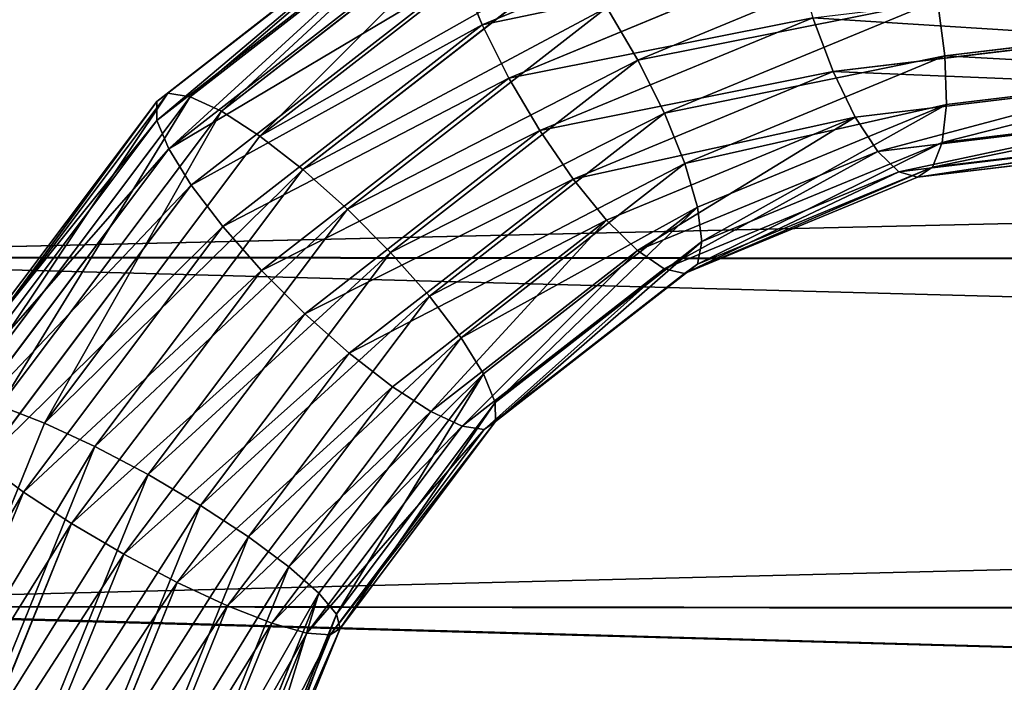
# Model space of a CAD drawing. Extents: x 0 to 706, y 79 to 431.
# Tile 452 of 656: x 230.509 to 231.137, y 246.259 to 246.682. Entities that reach past the tile are written whole.
import ezdxf

# ---------------------------------------------------------------- set-up
doc = ezdxf.new("R2010")
doc.units = 0
doc.header["$MEASUREMENT"] = 0
doc.layers.get('0').update_dxf_attribs({"color": 144, "linetype": 'CONTINUOUS'})
for name, color, linetype in [('BLOC_B_TON', 134, 'CONTINUOUS'), ('SOL', 36, 'CONTINUOUS'), ('VOILE', 134, 'CONTINUOUS')]:
    doc.layers.add(name, color=color, linetype=linetype)

# ---------------------------------------------------------------- blocks, each defined once
blk = doc.blocks.new('B_TON_24___X_24___X_24___1')
at = {"color": 253}
mesh = blk.add_polyface(dxfattribs=at)
corners = [(23.625, 0.375, 24), (0.375, 23.625, 24), (0.375, 0.375, 24), (23.625, 23.625, 24)]
mesh.append_faces([[corners[k] for k in face] for face in [(0, 1, 2), (1, 0, 3)]], dxfattribs={"vtx0": -1, "color": 253})
mesh = blk.add_polyface()
corners = [(23.625, 23.625), (0.375, 0.375), (0.375, 23.625), (23.625, 0.375)]
mesh.append_faces([[corners[k] for k in face] for face in [(0, 1, 2), (1, 0, 3)]], dxfattribs={"vtx0": -1})
blk = doc.blocks.new('GROUPE_6')
at = {"color": 251}
for p, q in [((16.00553, 1.69953, 2.96286), (7.45625, 1.70397, 0.44563)), ((16.00553, 1.69921, 5.15707), (7.45625, 1.70365, 2.63984)), ((16.00553, 1.47678, 2.89525), (7.45625, 1.48122, 0.37802)), ((16.00553, 1.47643, 5.22462), (7.45625, 1.48087, 2.70738))]:
    blk.add_line(p, q, dxfattribs=at)
mesh = blk.add_polyface(dxfattribs=at)
corners = [(16.00553, 1.90482, 3.07263), (7.45625, 1.70397, 0.44563), (7.45625, 1.90926, 0.5554), (16.00553, 1.69953, 2.96286)]
mesh.append_faces([[corners[k] for k in face] for face in [(0, 1, 2), (1, 0, 3)]], dxfattribs={"vtx0": -1, "color": 251})
mesh = blk.add_polyface(dxfattribs=at)
corners = [(16.00553, 1.69921, 5.15707), (7.45625, 1.90897, 2.53014), (7.45625, 1.70365, 2.63984), (16.00553, 1.90453, 5.04737)]
mesh.append_faces([[corners[k] for k in face] for face in [(0, 1, 2), (1, 0, 3)]], dxfattribs={"vtx0": -1, "color": 251})
mesh = blk.add_polyface(dxfattribs=at)
corners = [(16.00553, 1.69953, 2.96286), (7.45625, 1.48122, 0.37802), (7.45625, 1.70397, 0.44563), (16.00553, 1.47678, 2.89525)]
mesh.append_faces([[corners[k] for k in face] for face in [(0, 1, 2), (1, 0, 3)]], dxfattribs={"vtx0": -1, "color": 251})
mesh = blk.add_polyface(dxfattribs=at)
corners = [(16.00553, 1.47643, 5.22462), (7.45625, 1.70365, 2.63984), (7.45625, 1.48087, 2.70738), (16.00553, 1.69921, 5.15707)]
mesh.append_faces([[corners[k] for k in face] for face in [(0, 1, 2), (1, 0, 3)]], dxfattribs={"vtx0": -1, "color": 251})
mesh = blk.add_polyface(dxfattribs=at)
corners = [(7.45625, 1.48122, 0.37802), (16.00553, 1.24511, 2.8724), (7.45625, 1.24955, 0.35517), (16.00553, 1.47678, 2.89525)]
mesh.append_faces([[corners[k] for k in face] for face in [(0, 1, 2), (1, 0, 3)]], dxfattribs={"vtx0": -1, "color": 251})
mesh = blk.add_polyface(dxfattribs=at)
corners = [(16.00553, 1.24476, 5.2474), (7.45625, 1.48087, 2.70738), (7.45625, 1.2492, 2.73017), (16.00553, 1.47643, 5.22462)]
mesh.append_faces([[corners[k] for k in face] for face in [(0, 1, 2), (1, 0, 3)]], dxfattribs={"vtx0": -1, "color": 251})
blk = doc.blocks.new('GROUPE_15')
for p, q in [((0.31291, 0.95477, 0.02512), (0.28125, 1.19526, 0.02512)), ((0.31291, 0.95477, 0.34988), (0.28125, 1.19526, 0.34988)), ((0.35074, 0.96491, 0.05492), (0.32008, 1.19781, 0.05492)), ((0.35074, 0.96491, 0.32008), (0.32008, 1.19781, 0.32008)), ((0.37977, 0.97269, 0.09375), (0.34988, 1.19976, 0.09375)), ((0.37977, 0.97269, 0.28125), (0.34988, 1.19976, 0.28125)), ((0.39802, 0.97758, 0.23603), (0.36861, 1.20099, 0.23603)), ((0.39802, 0.97758, 0.13897), (0.36861, 1.20099, 0.13897)), ((0.40425, 0.97925, 0.1875), (0.375, 1.20141, 0.1875)), ((0.40425, 0.97925, 0.1875), (0.39802, 0.97758, 0.13897)), ((0.39802, 0.97758, 0.23603), (0.40425, 0.97925, 0.1875)), ((0.48526, 0.78368, 0.1875), (0.40425, 0.97925, 0.1875)), ((0.37977, 0.97269, 0.09375), (0.35074, 0.96491, 0.05492)), ((0.35074, 0.96491, 0.32008), (0.37977, 0.97269, 0.28125)), ((0.39802, 0.97758, 0.13897), (0.37977, 0.97269, 0.09375)), ((0.37977, 0.97269, 0.28125), (0.39802, 0.97758, 0.23603)), ((0.46331, 0.77101, 0.09375), (0.37977, 0.97269, 0.09375)), ((0.46331, 0.77101, 0.28125), (0.37977, 0.97269, 0.28125)), ((0.47967, 0.78045, 0.13897), (0.39802, 0.97758, 0.13897)), ((0.47967, 0.78045, 0.23603), (0.39802, 0.97758, 0.23603)), ((0.35074, 0.96491, 0.05492), (0.31291, 0.95477, 0.02512)), ((0.31291, 0.95477, 0.34988), (0.35074, 0.96491, 0.32008)), ((0.43729, 0.75598, 0.05492), (0.35074, 0.96491, 0.05492)), ((0.43729, 0.75598, 0.32008), (0.35074, 0.96491, 0.32008)), ((0.31291, 0.95477, 0.02512), (0.26885, 0.94297, 0.00639)), ((0.26885, 0.94297, 0.36861), (0.31291, 0.95477, 0.34988)), ((0.40337, 0.7364, 0.02512), (0.31291, 0.95477, 0.02512)), ((0.40337, 0.7364, 0.34988), (0.31291, 0.95477, 0.34988)), ((0.36386, 0.71359, 0.00639), (0.26885, 0.94297, 0.00639)), ((0.36386, 0.71359, 0.36861), (0.26885, 0.94297, 0.36861)), ((0.22157, 0.9303), (0.32147, 0.68912)), ((0.32147, 0.68912, 0.375), (0.22157, 0.9303, 0.375)), ((0.27908, 0.66464, 0.00639), (0.17429, 0.91763, 0.00639)), ((0.47967, 0.78045, 0.13897), (0.46331, 0.77101, 0.09375)), ((0.46331, 0.77101, 0.28125), (0.47967, 0.78045, 0.23603)), ((0.48526, 0.78368, 0.1875), (0.47967, 0.78045, 0.13897)), ((0.47967, 0.78045, 0.23603), (0.48526, 0.78368, 0.1875)), ((0.60956, 0.61118, 0.13897), (0.47967, 0.78045, 0.13897)), ((0.60956, 0.61118, 0.23603), (0.47967, 0.78045, 0.23603)), ((0.61412, 0.61574, 0.1875), (0.48526, 0.78368, 0.1875)), ((0.46331, 0.77101, 0.09375), (0.43729, 0.75598, 0.05492)), ((0.43729, 0.75598, 0.32008), (0.46331, 0.77101, 0.28125)), ((0.5962, 0.59782, 0.09375), (0.46331, 0.77101, 0.09375)), ((0.5962, 0.59782, 0.28125), (0.46331, 0.77101, 0.28125)), ((0.40337, 0.7364, 0.34988), (0.43729, 0.75598, 0.32008)), ((0.43729, 0.75598, 0.05492), (0.40337, 0.7364, 0.02512)), ((0.57495, 0.57657, 0.05492), (0.43729, 0.75598, 0.05492)), ((0.57495, 0.57657, 0.32008), (0.43729, 0.75598, 0.32008)), ((0.40337, 0.7364, 0.02512), (0.36386, 0.71359, 0.00639)), ((0.36386, 0.71359, 0.36861), (0.40337, 0.7364, 0.34988)), ((0.54726, 0.54887, 0.02512), (0.40337, 0.7364, 0.02512)), ((0.54726, 0.54887, 0.34988), (0.40337, 0.7364, 0.34988)), ((0.36386, 0.71359, 0.00639), (0.32147, 0.68912)), ((0.32147, 0.68912, 0.375), (0.36386, 0.71359, 0.36861)), ((0.515, 0.51662, 0.00639), (0.36386, 0.71359, 0.00639)), ((0.515, 0.51662, 0.36861), (0.36386, 0.71359, 0.36861)), ((0.27908, 0.66464, 0.36861), (0.32147, 0.68912, 0.375)), ((0.32147, 0.68912), (0.27908, 0.66464, 0.00639)), ((0.32147, 0.68912), (0.48039, 0.48201)), ((0.48039, 0.48201, 0.375), (0.32147, 0.68912, 0.375)), ((0.27908, 0.66464, 0.00639), (0.23958, 0.64184, 0.02512)), ((0.44578, 0.4474, 0.00639), (0.27908, 0.66464, 0.00639)), ((0.44578, 0.4474, 0.36861), (0.27908, 0.66464, 0.36861)), ((0.41353, 0.41515, 0.02512), (0.23958, 0.64184, 0.02512)), ((0.41353, 0.41515, 0.34988), (0.23958, 0.64184, 0.34988)), ((0.38583, 0.38745, 0.05492), (0.20566, 0.62225, 0.05492)), ((0.38583, 0.38745, 0.32008), (0.20566, 0.62225, 0.32008)), ((0.61412, 0.61574, 0.1875), (0.60956, 0.61118, 0.13897)), ((0.60956, 0.61118, 0.23603), (0.61412, 0.61574, 0.1875)), ((0.78206, 0.48687, 0.1875), (0.61412, 0.61574, 0.1875)), ((0.36458, 0.3662, 0.09375), (0.17964, 0.60723, 0.09375)), ((0.36458, 0.3662, 0.28125), (0.17964, 0.60723, 0.28125)), ((0.60956, 0.61118, 0.13897), (0.5962, 0.59782, 0.09375)), ((0.5962, 0.59782, 0.28125), (0.60956, 0.61118, 0.23603)), ((0.77884, 0.48129, 0.13897), (0.60956, 0.61118, 0.13897)), ((0.77884, 0.48129, 0.23603), (0.60956, 0.61118, 0.23603)), ((0.35122, 0.35284, 0.23603), (0.16327, 0.59778, 0.23603)), ((0.35122, 0.35284, 0.13897), (0.16327, 0.59778, 0.13897)), ((0.5962, 0.59782, 0.09375), (0.57495, 0.57657, 0.05492)), ((0.57495, 0.57657, 0.32008), (0.5962, 0.59782, 0.28125)), ((0.76939, 0.46493, 0.09375), (0.5962, 0.59782, 0.09375)), ((0.76939, 0.46493, 0.28125), (0.5962, 0.59782, 0.28125)), ((0.34667, 0.34828, 0.1875), (0.15769, 0.59456, 0.1875)), ((0.57495, 0.57657, 0.05492), (0.54726, 0.54887, 0.02512)), ((0.54726, 0.54887, 0.34988), (0.57495, 0.57657, 0.32008)), ((0.75436, 0.4389, 0.32008), (0.57495, 0.57657, 0.32008)), ((0.75436, 0.4389, 0.05492), (0.57495, 0.57657, 0.05492)), ((0.515, 0.51662, 0.36861), (0.54726, 0.54887, 0.34988)), ((0.54726, 0.54887, 0.02512), (0.515, 0.51662, 0.00639)), ((0.73478, 0.40498, 0.34988), (0.54726, 0.54887, 0.34988)), ((0.73478, 0.40498, 0.02512), (0.54726, 0.54887, 0.02512)), ((0.515, 0.51662, 0.00639), (0.48039, 0.48201)), ((0.48039, 0.48201, 0.375), (0.515, 0.51662, 0.36861)), ((0.71197, 0.36548, 0.36861), (0.515, 0.51662, 0.36861)), ((0.71197, 0.36548, 0.00639), (0.515, 0.51662, 0.00639)), ((0.78206, 0.48687, 0.1875), (0.77884, 0.48129, 0.13897)), ((0.77884, 0.48129, 0.23603), (0.78206, 0.48687, 0.1875)), ((0.97763, 0.40587, 0.1875), (0.78206, 0.48687, 0.1875)), ((0.44578, 0.4474, 0.36861), (0.48039, 0.48201, 0.375)), ((0.48039, 0.48201), (0.44578, 0.4474, 0.00639)), ((0.6875, 0.32309, 0.375), (0.48039, 0.48201, 0.375)), ((0.48039, 0.48201), (0.6875, 0.32309)), ((0.77884, 0.48129, 0.13897), (0.76939, 0.46493, 0.09375)), ((0.76939, 0.46493, 0.28125), (0.77884, 0.48129, 0.23603)), ((0.97596, 0.39964, 0.23603), (0.77884, 0.48129, 0.23603)), ((0.97596, 0.39964, 0.13897), (0.77884, 0.48129, 0.13897)), ((0.75436, 0.4389, 0.32008), (0.76939, 0.46493, 0.28125)), ((0.76939, 0.46493, 0.09375), (0.75436, 0.4389, 0.05492)), ((0.97107, 0.38139, 0.28125), (0.76939, 0.46493, 0.28125)), ((0.97107, 0.38139, 0.09375), (0.76939, 0.46493, 0.09375)), ((0.44578, 0.4474, 0.00639), (0.41353, 0.41515, 0.02512)), ((0.41353, 0.41515, 0.34988), (0.44578, 0.4474, 0.36861)), ((0.66303, 0.2807, 0.36861), (0.44578, 0.4474, 0.36861)), ((0.66303, 0.2807, 0.00639), (0.44578, 0.4474, 0.00639)), ((0.73478, 0.40498, 0.34988), (0.75436, 0.4389, 0.32008)), ((0.75436, 0.4389, 0.05492), (0.73478, 0.40498, 0.02512)), ((0.96329, 0.35236, 0.05492), (0.75436, 0.4389, 0.05492)), ((0.96329, 0.35236, 0.32008), (0.75436, 0.4389, 0.32008)), ((0.38583, 0.38745, 0.32008), (0.41353, 0.41515, 0.34988)), ((0.41353, 0.41515, 0.02512), (0.38583, 0.38745, 0.05492)), ((0.64022, 0.2412, 0.02512), (0.41353, 0.41515, 0.02512)), ((0.64022, 0.2412, 0.34988), (0.41353, 0.41515, 0.34988)), ((0.73478, 0.40498, 0.02512), (0.71197, 0.36548, 0.00639)), ((0.71197, 0.36548, 0.36861), (0.73478, 0.40498, 0.34988)), ((0.95315, 0.31453, 0.02512), (0.73478, 0.40498, 0.02512)), ((0.95315, 0.31453, 0.34988), (0.73478, 0.40498, 0.34988)), ((0.36458, 0.3662, 0.28125), (0.38583, 0.38745, 0.32008)), ((0.38583, 0.38745, 0.05492), (0.36458, 0.3662, 0.09375)), ((0.62064, 0.20728, 0.32008), (0.38583, 0.38745, 0.32008)), ((0.62064, 0.20728, 0.05492), (0.38583, 0.38745, 0.05492)), ((0.35122, 0.35284, 0.23603), (0.36458, 0.3662, 0.28125)), ((0.36458, 0.3662, 0.09375), (0.35122, 0.35284, 0.13897)), ((0.60561, 0.18125, 0.28125), (0.36458, 0.3662, 0.28125)), ((0.60561, 0.18125, 0.09375), (0.36458, 0.3662, 0.09375)), ((0.71197, 0.36548, 0.00639), (0.6875, 0.32309)), ((0.6875, 0.32309, 0.375), (0.71197, 0.36548, 0.36861)), ((0.94135, 0.27047, 0.00639), (0.71197, 0.36548, 0.00639)), ((0.94135, 0.27047, 0.36861), (0.71197, 0.36548, 0.36861)), ((0.35122, 0.35284, 0.13897), (0.34667, 0.34828, 0.1875)), ((0.34667, 0.34828, 0.1875), (0.35122, 0.35284, 0.23603)), ((0.59616, 0.16489, 0.23603), (0.35122, 0.35284, 0.23603)), ((0.59616, 0.16489, 0.13897), (0.35122, 0.35284, 0.13897)), ((0.59294, 0.15931, 0.1875), (0.34667, 0.34828, 0.1875)), ((0.66303, 0.2807, 0.36861), (0.6875, 0.32309, 0.375)), ((0.6875, 0.32309), (0.66303, 0.2807, 0.00639)), ((0.6875, 0.32309), (0.92868, 0.22319)), ((0.92868, 0.22319, 0.375), (0.6875, 0.32309, 0.375)), ((0.64022, 0.2412, 0.34988), (0.66303, 0.2807, 0.36861)), ((0.66303, 0.2807, 0.00639), (0.64022, 0.2412, 0.02512)), ((0.91601, 0.17591, 0.36861), (0.66303, 0.2807, 0.36861)), ((0.91601, 0.17591, 0.00639), (0.66303, 0.2807, 0.00639)), ((0.62064, 0.20728, 0.32008), (0.64022, 0.2412, 0.34988)), ((0.90421, 0.13186, 0.34988), (0.64022, 0.2412, 0.34988)), ((0.60561, 0.18125, 0.28125), (0.62064, 0.20728, 0.32008)), ((0.89407, 0.09402, 0.32008), (0.62064, 0.20728, 0.32008))]:
    blk.add_line(p, q)
mesh = blk.add_polyface()
corners = [(0.28125, 1.19526, 0.02512), (0.26885, 0.94297, 0.00639), (0.23603, 1.1923, 0.00639), (0.31291, 0.95477, 0.02512)]
mesh.append_faces([[corners[k] for k in face] for face in [(0, 1, 2), (1, 0, 3)]], dxfattribs={"vtx0": -1})
mesh = blk.add_polyface()
corners = [(0.26885, 0.94297, 0.36861), (0.28125, 1.19526, 0.34988), (0.23603, 1.1923, 0.36861), (0.31291, 0.95477, 0.34988)]
mesh.append_faces([[corners[k] for k in face] for face in [(0, 1, 2), (1, 0, 3)]], dxfattribs={"vtx0": -1})
mesh = blk.add_polyface()
corners = [(0.32008, 1.19781, 0.05492), (0.31291, 0.95477, 0.02512), (0.28125, 1.19526, 0.02512), (0.35074, 0.96491, 0.05492)]
mesh.append_faces([[corners[k] for k in face] for face in [(0, 1, 2), (1, 0, 3)]], dxfattribs={"vtx0": -1})
mesh = blk.add_polyface()
corners = [(0.31291, 0.95477, 0.34988), (0.32008, 1.19781, 0.32008), (0.28125, 1.19526, 0.34988), (0.35074, 0.96491, 0.32008)]
mesh.append_faces([[corners[k] for k in face] for face in [(0, 1, 2), (1, 0, 3)]], dxfattribs={"vtx0": -1})
mesh = blk.add_polyface()
corners = [(0.32008, 1.19781, 0.05492), (0.37977, 0.97269, 0.09375), (0.35074, 0.96491, 0.05492), (0.34988, 1.19976, 0.09375)]
mesh.append_faces([[corners[k] for k in face] for face in [(0, 1, 2), (1, 0, 3)]], dxfattribs={"vtx0": -1})
mesh = blk.add_polyface()
corners = [(0.37977, 0.97269, 0.28125), (0.32008, 1.19781, 0.32008), (0.35074, 0.96491, 0.32008), (0.34988, 1.19976, 0.28125)]
mesh.append_faces([[corners[k] for k in face] for face in [(0, 1, 2), (1, 0, 3)]], dxfattribs={"vtx0": -1})
mesh = blk.add_polyface()
corners = [(0.39802, 0.97758, 0.23603), (0.34988, 1.19976, 0.28125), (0.37977, 0.97269, 0.28125), (0.36861, 1.20099, 0.23603)]
mesh.append_faces([[corners[k] for k in face] for face in [(0, 1, 2), (1, 0, 3)]], dxfattribs={"vtx0": -1})
mesh = blk.add_polyface()
corners = [(0.34988, 1.19976, 0.09375), (0.39802, 0.97758, 0.13897), (0.37977, 0.97269, 0.09375), (0.36861, 1.20099, 0.13897)]
mesh.append_faces([[corners[k] for k in face] for face in [(0, 1, 2), (1, 0, 3)]], dxfattribs={"vtx0": -1})
mesh = blk.add_polyface()
corners = [(0.36861, 1.20099, 0.13897), (0.40425, 0.97925, 0.1875), (0.39802, 0.97758, 0.13897), (0.375, 1.20141, 0.1875)]
mesh.append_faces([[corners[k] for k in face] for face in [(0, 1, 2), (1, 0, 3)]], dxfattribs={"vtx0": -1})
mesh = blk.add_polyface()
corners = [(0.40425, 0.97925, 0.1875), (0.36861, 1.20099, 0.23603), (0.39802, 0.97758, 0.23603), (0.375, 1.20141, 0.1875)]
mesh.append_faces([[corners[k] for k in face] for face in [(0, 1, 2), (1, 0, 3)]], dxfattribs={"vtx0": -1})
mesh = blk.add_polyface()
corners = [(0.39802, 0.97758, 0.13897), (0.48526, 0.78368, 0.1875), (0.47967, 0.78045, 0.13897), (0.40425, 0.97925, 0.1875)]
mesh.append_faces([[corners[k] for k in face] for face in [(0, 1, 2), (1, 0, 3)]], dxfattribs={"vtx0": -1})
mesh = blk.add_polyface()
corners = [(0.48526, 0.78368, 0.1875), (0.39802, 0.97758, 0.23603), (0.47967, 0.78045, 0.23603), (0.40425, 0.97925, 0.1875)]
mesh.append_faces([[corners[k] for k in face] for face in [(0, 1, 2), (1, 0, 3)]], dxfattribs={"vtx0": -1})
mesh = blk.add_polyface()
corners = [(0.35074, 0.96491, 0.05492), (0.46331, 0.77101, 0.09375), (0.43729, 0.75598, 0.05492), (0.37977, 0.97269, 0.09375)]
mesh.append_faces([[corners[k] for k in face] for face in [(0, 1, 2), (1, 0, 3)]], dxfattribs={"vtx0": -1})
mesh = blk.add_polyface()
corners = [(0.46331, 0.77101, 0.28125), (0.35074, 0.96491, 0.32008), (0.43729, 0.75598, 0.32008), (0.37977, 0.97269, 0.28125)]
mesh.append_faces([[corners[k] for k in face] for face in [(0, 1, 2), (1, 0, 3)]], dxfattribs={"vtx0": -1})
mesh = blk.add_polyface()
corners = [(0.37977, 0.97269, 0.09375), (0.47967, 0.78045, 0.13897), (0.46331, 0.77101, 0.09375), (0.39802, 0.97758, 0.13897)]
mesh.append_faces([[corners[k] for k in face] for face in [(0, 1, 2), (1, 0, 3)]], dxfattribs={"vtx0": -1})
mesh = blk.add_polyface()
corners = [(0.47967, 0.78045, 0.23603), (0.37977, 0.97269, 0.28125), (0.46331, 0.77101, 0.28125), (0.39802, 0.97758, 0.23603)]
mesh.append_faces([[corners[k] for k in face] for face in [(0, 1, 2), (1, 0, 3)]], dxfattribs={"vtx0": -1})
mesh = blk.add_polyface()
corners = [(0.35074, 0.96491, 0.05492), (0.40337, 0.7364, 0.02512), (0.31291, 0.95477, 0.02512), (0.43729, 0.75598, 0.05492)]
mesh.append_faces([[corners[k] for k in face] for face in [(0, 1, 2), (1, 0, 3)]], dxfattribs={"vtx0": -1})
mesh = blk.add_polyface()
corners = [(0.40337, 0.7364, 0.34988), (0.35074, 0.96491, 0.32008), (0.31291, 0.95477, 0.34988), (0.43729, 0.75598, 0.32008)]
mesh.append_faces([[corners[k] for k in face] for face in [(0, 1, 2), (1, 0, 3)]], dxfattribs={"vtx0": -1})
mesh = blk.add_polyface()
corners = [(0.31291, 0.95477, 0.02512), (0.36386, 0.71359, 0.00639), (0.26885, 0.94297, 0.00639), (0.40337, 0.7364, 0.02512)]
mesh.append_faces([[corners[k] for k in face] for face in [(0, 1, 2), (1, 0, 3)]], dxfattribs={"vtx0": -1})
mesh = blk.add_polyface()
corners = [(0.36386, 0.71359, 0.36861), (0.31291, 0.95477, 0.34988), (0.26885, 0.94297, 0.36861), (0.40337, 0.7364, 0.34988)]
mesh.append_faces([[corners[k] for k in face] for face in [(0, 1, 2), (1, 0, 3)]], dxfattribs={"vtx0": -1})
mesh = blk.add_polyface()
corners = [(0.26885, 0.94297, 0.00639), (0.32147, 0.68912), (0.22157, 0.9303), (0.36386, 0.71359, 0.00639)]
mesh.append_faces([[corners[k] for k in face] for face in [(0, 1, 2), (1, 0, 3)]], dxfattribs={"vtx0": -1})
mesh = blk.add_polyface()
corners = [(0.32147, 0.68912, 0.375), (0.26885, 0.94297, 0.36861), (0.22157, 0.9303, 0.375), (0.36386, 0.71359, 0.36861)]
mesh.append_faces([[corners[k] for k in face] for face in [(0, 1, 2), (1, 0, 3)]], dxfattribs={"vtx0": -1})
mesh = blk.add_polyface()
corners = [(0.22157, 0.9303), (0.27908, 0.66464, 0.00639), (0.17429, 0.91763, 0.00639), (0.32147, 0.68912)]
mesh.append_faces([[corners[k] for k in face] for face in [(0, 1, 2), (1, 0, 3)]], dxfattribs={"vtx0": -1})
mesh = blk.add_polyface()
corners = [(0.27908, 0.66464, 0.36861), (0.22157, 0.9303, 0.375), (0.17429, 0.91763, 0.36861), (0.32147, 0.68912, 0.375)]
mesh.append_faces([[corners[k] for k in face] for face in [(0, 1, 2), (1, 0, 3)]], dxfattribs={"vtx0": -1})
mesh = blk.add_polyface()
corners = [(0.17429, 0.91763, 0.00639), (0.23958, 0.64184, 0.02512), (0.13024, 0.90583, 0.02512), (0.27908, 0.66464, 0.00639)]
mesh.append_faces([[corners[k] for k in face] for face in [(0, 1, 2), (1, 0, 3)]], dxfattribs={"vtx0": -1})
mesh = blk.add_polyface()
corners = [(0.60956, 0.61118, 0.23603), (0.46331, 0.77101, 0.28125), (0.5962, 0.59782, 0.28125), (0.47967, 0.78045, 0.23603)]
mesh.append_faces([[corners[k] for k in face] for face in [(0, 1, 2), (1, 0, 3)]], dxfattribs={"vtx0": -1})
mesh = blk.add_polyface()
corners = [(0.46331, 0.77101, 0.09375), (0.60956, 0.61118, 0.13897), (0.5962, 0.59782, 0.09375), (0.47967, 0.78045, 0.13897)]
mesh.append_faces([[corners[k] for k in face] for face in [(0, 1, 2), (1, 0, 3)]], dxfattribs={"vtx0": -1})
mesh = blk.add_polyface()
corners = [(0.47967, 0.78045, 0.13897), (0.61412, 0.61574, 0.1875), (0.60956, 0.61118, 0.13897), (0.48526, 0.78368, 0.1875)]
mesh.append_faces([[corners[k] for k in face] for face in [(0, 1, 2), (1, 0, 3)]], dxfattribs={"vtx0": -1})
mesh = blk.add_polyface()
corners = [(0.61412, 0.61574, 0.1875), (0.47967, 0.78045, 0.23603), (0.60956, 0.61118, 0.23603), (0.48526, 0.78368, 0.1875)]
mesh.append_faces([[corners[k] for k in face] for face in [(0, 1, 2), (1, 0, 3)]], dxfattribs={"vtx0": -1})
mesh = blk.add_polyface()
corners = [(0.43729, 0.75598, 0.05492), (0.5962, 0.59782, 0.09375), (0.57495, 0.57657, 0.05492), (0.46331, 0.77101, 0.09375)]
mesh.append_faces([[corners[k] for k in face] for face in [(0, 1, 2), (1, 0, 3)]], dxfattribs={"vtx0": -1})
mesh = blk.add_polyface()
corners = [(0.5962, 0.59782, 0.28125), (0.43729, 0.75598, 0.32008), (0.57495, 0.57657, 0.32008), (0.46331, 0.77101, 0.28125)]
mesh.append_faces([[corners[k] for k in face] for face in [(0, 1, 2), (1, 0, 3)]], dxfattribs={"vtx0": -1})
mesh = blk.add_polyface()
corners = [(0.54726, 0.54887, 0.34988), (0.43729, 0.75598, 0.32008), (0.40337, 0.7364, 0.34988), (0.57495, 0.57657, 0.32008)]
mesh.append_faces([[corners[k] for k in face] for face in [(0, 1, 2), (1, 0, 3)]], dxfattribs={"vtx0": -1})
mesh = blk.add_polyface()
corners = [(0.43729, 0.75598, 0.05492), (0.54726, 0.54887, 0.02512), (0.40337, 0.7364, 0.02512), (0.57495, 0.57657, 0.05492)]
mesh.append_faces([[corners[k] for k in face] for face in [(0, 1, 2), (1, 0, 3)]], dxfattribs={"vtx0": -1})
mesh = blk.add_polyface()
corners = [(0.40337, 0.7364, 0.02512), (0.515, 0.51662, 0.00639), (0.36386, 0.71359, 0.00639), (0.54726, 0.54887, 0.02512)]
mesh.append_faces([[corners[k] for k in face] for face in [(0, 1, 2), (1, 0, 3)]], dxfattribs={"vtx0": -1})
mesh = blk.add_polyface()
corners = [(0.515, 0.51662, 0.36861), (0.40337, 0.7364, 0.34988), (0.36386, 0.71359, 0.36861), (0.54726, 0.54887, 0.34988)]
mesh.append_faces([[corners[k] for k in face] for face in [(0, 1, 2), (1, 0, 3)]], dxfattribs={"vtx0": -1})
mesh = blk.add_polyface()
corners = [(0.36386, 0.71359, 0.00639), (0.48039, 0.48201), (0.32147, 0.68912), (0.515, 0.51662, 0.00639)]
mesh.append_faces([[corners[k] for k in face] for face in [(0, 1, 2), (1, 0, 3)]], dxfattribs={"vtx0": -1})
mesh = blk.add_polyface()
corners = [(0.48039, 0.48201, 0.375), (0.36386, 0.71359, 0.36861), (0.32147, 0.68912, 0.375), (0.515, 0.51662, 0.36861)]
mesh.append_faces([[corners[k] for k in face] for face in [(0, 1, 2), (1, 0, 3)]], dxfattribs={"vtx0": -1})
mesh = blk.add_polyface()
corners = [(0.44578, 0.4474, 0.36861), (0.32147, 0.68912, 0.375), (0.27908, 0.66464, 0.36861), (0.48039, 0.48201, 0.375)]
mesh.append_faces([[corners[k] for k in face] for face in [(0, 1, 2), (1, 0, 3)]], dxfattribs={"vtx0": -1})
mesh = blk.add_polyface()
corners = [(0.32147, 0.68912), (0.44578, 0.4474, 0.00639), (0.27908, 0.66464, 0.00639), (0.48039, 0.48201)]
mesh.append_faces([[corners[k] for k in face] for face in [(0, 1, 2), (1, 0, 3)]], dxfattribs={"vtx0": -1})
mesh = blk.add_polyface()
corners = [(0.27908, 0.66464, 0.00639), (0.41353, 0.41515, 0.02512), (0.23958, 0.64184, 0.02512), (0.44578, 0.4474, 0.00639)]
mesh.append_faces([[corners[k] for k in face] for face in [(0, 1, 2), (1, 0, 3)]], dxfattribs={"vtx0": -1})
mesh = blk.add_polyface()
corners = [(0.41353, 0.41515, 0.34988), (0.27908, 0.66464, 0.36861), (0.23958, 0.64184, 0.34988), (0.44578, 0.4474, 0.36861)]
mesh.append_faces([[corners[k] for k in face] for face in [(0, 1, 2), (1, 0, 3)]], dxfattribs={"vtx0": -1})
mesh = blk.add_polyface()
corners = [(0.23958, 0.64184, 0.02512), (0.38583, 0.38745, 0.05492), (0.20566, 0.62225, 0.05492), (0.41353, 0.41515, 0.02512)]
mesh.append_faces([[corners[k] for k in face] for face in [(0, 1, 2), (1, 0, 3)]], dxfattribs={"vtx0": -1})
mesh = blk.add_polyface()
corners = [(0.38583, 0.38745, 0.32008), (0.23958, 0.64184, 0.34988), (0.20566, 0.62225, 0.32008), (0.41353, 0.41515, 0.34988)]
mesh.append_faces([[corners[k] for k in face] for face in [(0, 1, 2), (1, 0, 3)]], dxfattribs={"vtx0": -1})
mesh = blk.add_polyface()
corners = [(0.17964, 0.60723, 0.09375), (0.38583, 0.38745, 0.05492), (0.36458, 0.3662, 0.09375), (0.20566, 0.62225, 0.05492)]
mesh.append_faces([[corners[k] for k in face] for face in [(0, 1, 2), (1, 0, 3)]], dxfattribs={"vtx0": -1})
mesh = blk.add_polyface()
corners = [(0.38583, 0.38745, 0.32008), (0.17964, 0.60723, 0.28125), (0.36458, 0.3662, 0.28125), (0.20566, 0.62225, 0.32008)]
mesh.append_faces([[corners[k] for k in face] for face in [(0, 1, 2), (1, 0, 3)]], dxfattribs={"vtx0": -1})
mesh = blk.add_polyface()
corners = [(0.61412, 0.61574, 0.1875), (0.77884, 0.48129, 0.13897), (0.60956, 0.61118, 0.13897), (0.78206, 0.48687, 0.1875)]
mesh.append_faces([[corners[k] for k in face] for face in [(0, 1, 2), (1, 0, 3)]], dxfattribs={"vtx0": -1})
mesh = blk.add_polyface()
corners = [(0.60956, 0.61118, 0.23603), (0.78206, 0.48687, 0.1875), (0.61412, 0.61574, 0.1875), (0.77884, 0.48129, 0.23603)]
mesh.append_faces([[corners[k] for k in face] for face in [(0, 1, 2), (1, 0, 3)]], dxfattribs={"vtx0": -1})
mesh = blk.add_polyface()
corners = [(0.36458, 0.3662, 0.28125), (0.16327, 0.59778, 0.23603), (0.35122, 0.35284, 0.23603), (0.17964, 0.60723, 0.28125)]
mesh.append_faces([[corners[k] for k in face] for face in [(0, 1, 2), (1, 0, 3)]], dxfattribs={"vtx0": -1})
mesh = blk.add_polyface()
corners = [(0.16327, 0.59778, 0.13897), (0.36458, 0.3662, 0.09375), (0.35122, 0.35284, 0.13897), (0.17964, 0.60723, 0.09375)]
mesh.append_faces([[corners[k] for k in face] for face in [(0, 1, 2), (1, 0, 3)]], dxfattribs={"vtx0": -1})
mesh = blk.add_polyface()
corners = [(0.60956, 0.61118, 0.13897), (0.76939, 0.46493, 0.09375), (0.5962, 0.59782, 0.09375), (0.77884, 0.48129, 0.13897)]
mesh.append_faces([[corners[k] for k in face] for face in [(0, 1, 2), (1, 0, 3)]], dxfattribs={"vtx0": -1})
mesh = blk.add_polyface()
corners = [(0.5962, 0.59782, 0.28125), (0.77884, 0.48129, 0.23603), (0.60956, 0.61118, 0.23603), (0.76939, 0.46493, 0.28125)]
mesh.append_faces([[corners[k] for k in face] for face in [(0, 1, 2), (1, 0, 3)]], dxfattribs={"vtx0": -1})
mesh = blk.add_polyface()
corners = [(0.15769, 0.59456, 0.1875), (0.35122, 0.35284, 0.13897), (0.34667, 0.34828, 0.1875), (0.16327, 0.59778, 0.13897)]
mesh.append_faces([[corners[k] for k in face] for face in [(0, 1, 2), (1, 0, 3)]], dxfattribs={"vtx0": -1})
mesh = blk.add_polyface()
corners = [(0.35122, 0.35284, 0.23603), (0.15769, 0.59456, 0.1875), (0.34667, 0.34828, 0.1875), (0.16327, 0.59778, 0.23603)]
mesh.append_faces([[corners[k] for k in face] for face in [(0, 1, 2), (1, 0, 3)]], dxfattribs={"vtx0": -1})
mesh = blk.add_polyface()
corners = [(0.5962, 0.59782, 0.09375), (0.75436, 0.4389, 0.05492), (0.57495, 0.57657, 0.05492), (0.76939, 0.46493, 0.09375)]
mesh.append_faces([[corners[k] for k in face] for face in [(0, 1, 2), (1, 0, 3)]], dxfattribs={"vtx0": -1})
mesh = blk.add_polyface()
corners = [(0.57495, 0.57657, 0.32008), (0.76939, 0.46493, 0.28125), (0.5962, 0.59782, 0.28125), (0.75436, 0.4389, 0.32008)]
mesh.append_faces([[corners[k] for k in face] for face in [(0, 1, 2), (1, 0, 3)]], dxfattribs={"vtx0": -1})
mesh = blk.add_polyface()
corners = [(0.57495, 0.57657, 0.05492), (0.73478, 0.40498, 0.02512), (0.54726, 0.54887, 0.02512), (0.75436, 0.4389, 0.05492)]
mesh.append_faces([[corners[k] for k in face] for face in [(0, 1, 2), (1, 0, 3)]], dxfattribs={"vtx0": -1})
mesh = blk.add_polyface()
corners = [(0.73478, 0.40498, 0.34988), (0.57495, 0.57657, 0.32008), (0.54726, 0.54887, 0.34988), (0.75436, 0.4389, 0.32008)]
mesh.append_faces([[corners[k] for k in face] for face in [(0, 1, 2), (1, 0, 3)]], dxfattribs={"vtx0": -1})
mesh = blk.add_polyface()
corners = [(0.71197, 0.36548, 0.36861), (0.54726, 0.54887, 0.34988), (0.515, 0.51662, 0.36861), (0.73478, 0.40498, 0.34988)]
mesh.append_faces([[corners[k] for k in face] for face in [(0, 1, 2), (1, 0, 3)]], dxfattribs={"vtx0": -1})
mesh = blk.add_polyface()
corners = [(0.54726, 0.54887, 0.02512), (0.71197, 0.36548, 0.00639), (0.515, 0.51662, 0.00639), (0.73478, 0.40498, 0.02512)]
mesh.append_faces([[corners[k] for k in face] for face in [(0, 1, 2), (1, 0, 3)]], dxfattribs={"vtx0": -1})
mesh = blk.add_polyface()
corners = [(0.6875, 0.32309, 0.375), (0.515, 0.51662, 0.36861), (0.48039, 0.48201, 0.375), (0.71197, 0.36548, 0.36861)]
mesh.append_faces([[corners[k] for k in face] for face in [(0, 1, 2), (1, 0, 3)]], dxfattribs={"vtx0": -1})
mesh = blk.add_polyface()
corners = [(0.515, 0.51662, 0.00639), (0.6875, 0.32309), (0.48039, 0.48201), (0.71197, 0.36548, 0.00639)]
mesh.append_faces([[corners[k] for k in face] for face in [(0, 1, 2), (1, 0, 3)]], dxfattribs={"vtx0": -1})
mesh = blk.add_polyface()
corners = [(0.78206, 0.48687, 0.1875), (0.97596, 0.39964, 0.13897), (0.77884, 0.48129, 0.13897), (0.97763, 0.40587, 0.1875)]
mesh.append_faces([[corners[k] for k in face] for face in [(0, 1, 2), (1, 0, 3)]], dxfattribs={"vtx0": -1})
mesh = blk.add_polyface()
corners = [(0.77884, 0.48129, 0.23603), (0.97763, 0.40587, 0.1875), (0.78206, 0.48687, 0.1875), (0.97596, 0.39964, 0.23603)]
mesh.append_faces([[corners[k] for k in face] for face in [(0, 1, 2), (1, 0, 3)]], dxfattribs={"vtx0": -1})
mesh = blk.add_polyface()
corners = [(0.66303, 0.2807, 0.36861), (0.48039, 0.48201, 0.375), (0.44578, 0.4474, 0.36861), (0.6875, 0.32309, 0.375)]
mesh.append_faces([[corners[k] for k in face] for face in [(0, 1, 2), (1, 0, 3)]], dxfattribs={"vtx0": -1})
mesh = blk.add_polyface()
corners = [(0.48039, 0.48201), (0.66303, 0.2807, 0.00639), (0.44578, 0.4474, 0.00639), (0.6875, 0.32309)]
mesh.append_faces([[corners[k] for k in face] for face in [(0, 1, 2), (1, 0, 3)]], dxfattribs={"vtx0": -1})
mesh = blk.add_polyface()
corners = [(0.76939, 0.46493, 0.28125), (0.97596, 0.39964, 0.23603), (0.77884, 0.48129, 0.23603), (0.97107, 0.38139, 0.28125)]
mesh.append_faces([[corners[k] for k in face] for face in [(0, 1, 2), (1, 0, 3)]], dxfattribs={"vtx0": -1})
mesh = blk.add_polyface()
corners = [(0.77884, 0.48129, 0.13897), (0.97107, 0.38139, 0.09375), (0.76939, 0.46493, 0.09375), (0.97596, 0.39964, 0.13897)]
mesh.append_faces([[corners[k] for k in face] for face in [(0, 1, 2), (1, 0, 3)]], dxfattribs={"vtx0": -1})
mesh = blk.add_polyface()
corners = [(0.75436, 0.4389, 0.32008), (0.97107, 0.38139, 0.28125), (0.76939, 0.46493, 0.28125), (0.96329, 0.35236, 0.32008)]
mesh.append_faces([[corners[k] for k in face] for face in [(0, 1, 2), (1, 0, 3)]], dxfattribs={"vtx0": -1})
mesh = blk.add_polyface()
corners = [(0.76939, 0.46493, 0.09375), (0.96329, 0.35236, 0.05492), (0.75436, 0.4389, 0.05492), (0.97107, 0.38139, 0.09375)]
mesh.append_faces([[corners[k] for k in face] for face in [(0, 1, 2), (1, 0, 3)]], dxfattribs={"vtx0": -1})
mesh = blk.add_polyface()
corners = [(0.44578, 0.4474, 0.00639), (0.64022, 0.2412, 0.02512), (0.41353, 0.41515, 0.02512), (0.66303, 0.2807, 0.00639)]
mesh.append_faces([[corners[k] for k in face] for face in [(0, 1, 2), (1, 0, 3)]], dxfattribs={"vtx0": -1})
mesh = blk.add_polyface()
corners = [(0.64022, 0.2412, 0.34988), (0.44578, 0.4474, 0.36861), (0.41353, 0.41515, 0.34988), (0.66303, 0.2807, 0.36861)]
mesh.append_faces([[corners[k] for k in face] for face in [(0, 1, 2), (1, 0, 3)]], dxfattribs={"vtx0": -1})
mesh = blk.add_polyface()
corners = [(0.75436, 0.4389, 0.05492), (0.95315, 0.31453, 0.02512), (0.73478, 0.40498, 0.02512), (0.96329, 0.35236, 0.05492)]
mesh.append_faces([[corners[k] for k in face] for face in [(0, 1, 2), (1, 0, 3)]], dxfattribs={"vtx0": -1})
mesh = blk.add_polyface()
corners = [(0.95315, 0.31453, 0.34988), (0.75436, 0.4389, 0.32008), (0.73478, 0.40498, 0.34988), (0.96329, 0.35236, 0.32008)]
mesh.append_faces([[corners[k] for k in face] for face in [(0, 1, 2), (1, 0, 3)]], dxfattribs={"vtx0": -1})
mesh = blk.add_polyface()
corners = [(0.41353, 0.41515, 0.02512), (0.62064, 0.20728, 0.05492), (0.38583, 0.38745, 0.05492), (0.64022, 0.2412, 0.02512)]
mesh.append_faces([[corners[k] for k in face] for face in [(0, 1, 2), (1, 0, 3)]], dxfattribs={"vtx0": -1})
mesh = blk.add_polyface()
corners = [(0.62064, 0.20728, 0.32008), (0.41353, 0.41515, 0.34988), (0.38583, 0.38745, 0.32008), (0.64022, 0.2412, 0.34988)]
mesh.append_faces([[corners[k] for k in face] for face in [(0, 1, 2), (1, 0, 3)]], dxfattribs={"vtx0": -1})
mesh = blk.add_polyface()
corners = [(0.73478, 0.40498, 0.02512), (0.94135, 0.27047, 0.00639), (0.71197, 0.36548, 0.00639), (0.95315, 0.31453, 0.02512)]
mesh.append_faces([[corners[k] for k in face] for face in [(0, 1, 2), (1, 0, 3)]], dxfattribs={"vtx0": -1})
mesh = blk.add_polyface()
corners = [(0.94135, 0.27047, 0.36861), (0.73478, 0.40498, 0.34988), (0.71197, 0.36548, 0.36861), (0.95315, 0.31453, 0.34988)]
mesh.append_faces([[corners[k] for k in face] for face in [(0, 1, 2), (1, 0, 3)]], dxfattribs={"vtx0": -1})
mesh = blk.add_polyface()
corners = [(0.62064, 0.20728, 0.32008), (0.36458, 0.3662, 0.28125), (0.60561, 0.18125, 0.28125), (0.38583, 0.38745, 0.32008)]
mesh.append_faces([[corners[k] for k in face] for face in [(0, 1, 2), (1, 0, 3)]], dxfattribs={"vtx0": -1})
mesh = blk.add_polyface()
corners = [(0.60561, 0.18125, 0.09375), (0.38583, 0.38745, 0.05492), (0.62064, 0.20728, 0.05492), (0.36458, 0.3662, 0.09375)]
mesh.append_faces([[corners[k] for k in face] for face in [(0, 1, 2), (1, 0, 3)]], dxfattribs={"vtx0": -1})
mesh = blk.add_polyface()
corners = [(0.60561, 0.18125, 0.28125), (0.35122, 0.35284, 0.23603), (0.59616, 0.16489, 0.23603), (0.36458, 0.3662, 0.28125)]
mesh.append_faces([[corners[k] for k in face] for face in [(0, 1, 2), (1, 0, 3)]], dxfattribs={"vtx0": -1})
mesh = blk.add_polyface()
corners = [(0.59616, 0.16489, 0.13897), (0.36458, 0.3662, 0.09375), (0.60561, 0.18125, 0.09375), (0.35122, 0.35284, 0.13897)]
mesh.append_faces([[corners[k] for k in face] for face in [(0, 1, 2), (1, 0, 3)]], dxfattribs={"vtx0": -1})
mesh = blk.add_polyface()
corners = [(0.71197, 0.36548, 0.00639), (0.92868, 0.22319), (0.6875, 0.32309), (0.94135, 0.27047, 0.00639)]
mesh.append_faces([[corners[k] for k in face] for face in [(0, 1, 2), (1, 0, 3)]], dxfattribs={"vtx0": -1})
mesh = blk.add_polyface()
corners = [(0.92868, 0.22319, 0.375), (0.71197, 0.36548, 0.36861), (0.6875, 0.32309, 0.375), (0.94135, 0.27047, 0.36861)]
mesh.append_faces([[corners[k] for k in face] for face in [(0, 1, 2), (1, 0, 3)]], dxfattribs={"vtx0": -1})
mesh = blk.add_polyface()
corners = [(0.59294, 0.15931, 0.1875), (0.35122, 0.35284, 0.13897), (0.59616, 0.16489, 0.13897), (0.34667, 0.34828, 0.1875)]
mesh.append_faces([[corners[k] for k in face] for face in [(0, 1, 2), (1, 0, 3)]], dxfattribs={"vtx0": -1})
mesh = blk.add_polyface()
corners = [(0.59616, 0.16489, 0.23603), (0.34667, 0.34828, 0.1875), (0.59294, 0.15931, 0.1875), (0.35122, 0.35284, 0.23603)]
mesh.append_faces([[corners[k] for k in face] for face in [(0, 1, 2), (1, 0, 3)]], dxfattribs={"vtx0": -1})
mesh = blk.add_polyface()
corners = [(0.91601, 0.17591, 0.36861), (0.6875, 0.32309, 0.375), (0.66303, 0.2807, 0.36861), (0.92868, 0.22319, 0.375)]
mesh.append_faces([[corners[k] for k in face] for face in [(0, 1, 2), (1, 0, 3)]], dxfattribs={"vtx0": -1})
mesh = blk.add_polyface()
corners = [(0.6875, 0.32309), (0.91601, 0.17591, 0.00639), (0.66303, 0.2807, 0.00639), (0.92868, 0.22319)]
mesh.append_faces([[corners[k] for k in face] for face in [(0, 1, 2), (1, 0, 3)]], dxfattribs={"vtx0": -1})
mesh = blk.add_polyface()
corners = [(0.90421, 0.13186, 0.34988), (0.66303, 0.2807, 0.36861), (0.64022, 0.2412, 0.34988), (0.91601, 0.17591, 0.36861)]
mesh.append_faces([[corners[k] for k in face] for face in [(0, 1, 2), (1, 0, 3)]], dxfattribs={"vtx0": -1})
mesh = blk.add_polyface()
corners = [(0.66303, 0.2807, 0.00639), (0.90421, 0.13186, 0.02512), (0.64022, 0.2412, 0.02512), (0.91601, 0.17591, 0.00639)]
mesh.append_faces([[corners[k] for k in face] for face in [(0, 1, 2), (1, 0, 3)]], dxfattribs={"vtx0": -1})
mesh = blk.add_polyface()
corners = [(0.89407, 0.09402, 0.32008), (0.64022, 0.2412, 0.34988), (0.62064, 0.20728, 0.32008), (0.90421, 0.13186, 0.34988)]
mesh.append_faces([[corners[k] for k in face] for face in [(0, 1, 2), (1, 0, 3)]], dxfattribs={"vtx0": -1})
mesh = blk.add_polyface()
corners = [(0.89407, 0.09402, 0.32008), (0.60561, 0.18125, 0.28125), (0.88629, 0.06499, 0.28125), (0.62064, 0.20728, 0.32008)]
mesh.append_faces([[corners[k] for k in face] for face in [(0, 1, 2), (1, 0, 3)]], dxfattribs={"vtx0": -1})
blk = doc.blocks.new('GROUPE_8')
at = {"color": 9, "extrusion": (0, 0.280667, -0.959805), "xscale": 0.79, "yscale": 0.79, "zscale": 0.79, "rotation": 180}
blk.add_blockref('GROUPE_15', (0, 2.89542, -0.35863), dxfattribs=at)
blk = doc.blocks.new('GROUPE_20')
at = {"extrusion": (0.535171, -0.049479, 0.843294), "rotation": 184.4581020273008}
blk.add_blockref('GROUPE_8', (1.89618, 1.05238, 1.18389), dxfattribs=at)
blk = doc.blocks.new('GROUPE_17')
at = {"rotation": 1.799999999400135}
blk.add_blockref('GROUPE_20', (0.01352, -0.07815, 0.04938), dxfattribs=at)
blk = doc.blocks.new('GROUPE_10')
at = {"extrusion": (-0.0015, -1.01441e-06, 0.999999), "rotation": 359.9717682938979}
blk.add_blockref('GROUPE_6', (0.00955, 130.15699, 4.34224), dxfattribs=at)
at = {"color": 22, "extrusion": (3.38813e-21, 0, -1), "zscale": -1}
blk.add_blockref('GROUPE_17', (-10.30296, 130.3709, -0.49916), dxfattribs=at)
blk = doc.blocks.new('GROUP_35')
at = {"layer": 'VOILE'}
blk.add_blockref('GROUPE_10', (0, 0.27775, -0.43169), dxfattribs=at)
blk = doc.blocks.new('GROUPE_5')
at = {"color": 67}
mesh = blk.add_polyface(dxfattribs=at)
corners = [(568.9375, 0), (-137.125, 351.125), (-137.125, 0), (568.9375, 351.125)]
mesh.append_faces([[corners[k] for k in face] for face in [(0, 1, 2), (1, 0, 3)]], dxfattribs={"vtx0": -1, "color": 67})

msp = doc.modelspace()

# ---------------------------------------------------------------- block references
msp.add_blockref('GROUP_35', (222.75513, 114.39526, 147.87863))
at = {"layer": 'BLOC_B_TON'}
msp.add_blockref('B_TON_24___X_24___X_24___1', (213.73403, 234.0173, 30.34976), dxfattribs=at)
at = {"layer": 'SOL'}
msp.add_blockref('GROUPE_5', (137.125, 79.39059, 50.34976), dxfattribs=at)

doc.saveas('drawing.dxf')
